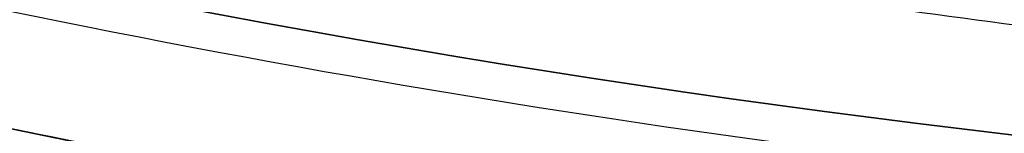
# Model space of a CAD drawing. Header units: millimetres. Extents: x -1649 to 240, y -242 to 238.
# Tile 400 of 656: x -4.213 to -2.415, y -22.609 to -22.402. Entities that reach past the tile are written whole.
import ezdxf

# ---------------------------------------------------------------- set-up
doc = ezdxf.new("R2010")
doc.units = ezdxf.units.MM
for name, color, linetype, true_color in [('BOMBILLA', 7, 'Continuous', 0xfff700), ('NEGRO', 7, 'Continuous', 0x292828), ('PANTALLA', 7, 'Continuous', 0xffffff)]:
    doc.layers.add(name, color=color, linetype=linetype, true_color=true_color)

# ---------------------------------------------------------------- blocks, each defined once
blk = doc.blocks.new('DOME M 29914')
at = {"layer": 'BOMBILLA', "extrusion": (0, 0, -1)}
blk.add_arc((-12.50152331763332, -0.01811837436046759, -330.6345638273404), 24.05871559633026, 180.8118392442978, 0.8118392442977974, dxfattribs=at)
at = {"layer": 'NEGRO', "extrusion": (0, 0, -1)}
for centre, radius, start, end in [((-12.49999999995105, -1.341600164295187e-10, -253.25), 211.4999999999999, 292.5907274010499, 112.5907273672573), ((-12.49999999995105, -1.341600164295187e-10, -253.5), 210, 329.857864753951, 149.8578647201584), ((-12.49999999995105, -1.341600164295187e-10, -253.25), 210.4999999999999, 292.5907274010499, 112.5907273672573), ((-12.49999999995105, -1.341600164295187e-10, -253.5), 206, 329.857864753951, 149.8578647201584), ((-12.49999999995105, -1.341600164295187e-10, -247), 199.5, 292.5907274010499, 112.5907273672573), ((-12.49999999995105, -1.341500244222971e-10, -258.5), 211.5, 292.590727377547, 112.5907273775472), ((-12.49999999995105, -1.341506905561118e-10, -248), 210.5, 292.590727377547, 112.5907273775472), ((-12.49999999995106, -1.341466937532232e-10, -258.4999999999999), 210.5, 292.5907273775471, 112.5907273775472), ((-12.49999999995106, -1.341513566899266e-10, -247.5), 199.5, 292.5907273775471, 112.5907273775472), ((-12.49999999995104, -1.341606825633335e-10, -259.5), 210, 329.8578647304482, 149.8578647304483), ((-12.49999999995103, -1.341431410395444e-10, -259.5), 206, 329.8578647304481, 149.8578647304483), ((-12.49999999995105, -1.341600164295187e-10, -253.25), 211.4999999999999, 112.5907273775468, 292.5907274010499), ((-12.49999999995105, -1.341950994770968e-10, -248), 211.5, 112.5907273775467, 292.5907273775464), ((-12.49999999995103, -1.341977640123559e-10, -258.4999999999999), 211.5, 112.5907273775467, 292.5907273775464), ((-12.49999999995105, -1.341600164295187e-10, -253.25), 210.4999999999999, 112.5907273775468, 292.5907274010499), ((-12.49999999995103, -1.341911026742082e-10, -258.5), 210.5, 112.5907273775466, 292.5907273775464), ((-12.49999999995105, -1.341600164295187e-10, -247), 199.5, 112.5907273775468, 292.5907274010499), ((-12.49999999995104, -1.341873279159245e-10, -247.5), 199.5, 112.5907273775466, 292.5907273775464), ((-12.49999999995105, -1.341600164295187e-10, -253.5), 210, 149.8578647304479, 329.857864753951), ((-12.49999999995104, -1.341280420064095e-10, -259.5), 210, 149.8578647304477, 329.8578647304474), ((-12.49999999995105, -1.341600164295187e-10, -253.5), 206, 149.8578647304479, 329.857864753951), ((-12.49999999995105, -1.341633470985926e-10, -259.5), 206, 149.8578647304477, 329.8578647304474), ((-12.49999999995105, -1.341600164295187e-10, -265.119279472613), 28.40000000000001, 60.27582303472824, 240.2758230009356), ((-12.49999999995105, -1.341569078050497e-10, -265.619279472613), 26.30000000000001, 60.27582301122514, 240.2758230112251), ((-12.49999999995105, -1.341600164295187e-10, -264.369279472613), 26.30000000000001, 60.27582303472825, 240.2758230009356), ((-12.49999999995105, -1.341582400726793e-10, -267.119279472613), 28.40000000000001, 60.27582301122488, 240.2758230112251), ((-12.49999999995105, -1.341600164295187e-10, -265.119279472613), 28.40000000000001, 240.2758230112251, 60.27582303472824), ((-12.49999999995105, -1.3417089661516e-10, -267.119279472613), 28.4, 240.2758230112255, 60.27582301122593), ((-12.49999999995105, -1.341600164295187e-10, -264.369279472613), 26.30000000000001, 240.2758230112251, 60.27582303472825), ((-12.49999999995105, -1.341686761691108e-10, -265.619279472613), 26.3, 240.2758230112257, 60.27582301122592), ((-12.49999999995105, -1.341682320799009e-10, -275.919279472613), 23.1, 240.2758230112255, 60.27582301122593), ((-12.49999999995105, -1.341582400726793e-10, -256.5), 26, 227.962105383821, 47.96210538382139), ((-12.4999999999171, -7.470535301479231e-11, -275.919279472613), 21.85790949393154, 240.2758230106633, 60.27582301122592), ((-12.49999999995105, -1.341600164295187e-10, -273.571862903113), 20.59548659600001, 259.7877403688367, 60.27582302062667), ((-12.49999999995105, -1.341600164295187e-10, -267.568868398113), 20.59548659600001, 260.1318514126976, 60.27582303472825), ((-12.49999999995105, -1.341600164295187e-10, -270.867860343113), 20.59548659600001, 240.2758230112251, 60.27582303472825), ((-12.49999999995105, -1.341631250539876e-10, -252.7), 21.75, 227.962105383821, 47.9621053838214), ((-12.49999999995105, -1.341640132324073e-10, -252.7), 20.95, 227.962105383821, 47.9621053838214), ((-12.49999999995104, -1.341553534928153e-10, -221), 20.94999999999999, 227.9621053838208, 47.9621053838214), ((-12.49999999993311, -1.141173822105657e-10, -281.3), 19.1499999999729, 227.9621053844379, 47.9621053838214), ((-12.49999999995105, -1.341600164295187e-10, -278.271747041), 19.85, 240.4672693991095, 34.66480464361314), ((-12.49999999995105, -1.341600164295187e-10, -275.271747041), 19.85, 240.4672693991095, 34.66480464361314), ((-12.49999999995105, -1.341600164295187e-10, -272.271747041), 19.85, 240.4672693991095, 34.66480464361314), ((-12.49999999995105, -1.341600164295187e-10, -269.271747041), 19.85, 240.4672693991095, 34.66480464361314), ((-12.49999999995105, -1.341600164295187e-10, -266.271747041), 19.85, 240.4672693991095, 34.66480464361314), ((-12.49999999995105, -1.341600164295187e-10, -263.271747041), 19.85, 240.4672693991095, 34.66480464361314), ((-12.49999999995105, -1.341600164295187e-10, -260.271747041), 19.85, 240.4672693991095, 34.66480464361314), ((-12.49999999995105, -1.341600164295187e-10, -257.271747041), 19.85, 240.4672693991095, 34.66480464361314), ((-12.49999999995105, -1.341600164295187e-10, -254.271747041), 19.85, 240.4672693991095, 34.66480464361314), ((-12.49999999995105, -1.341600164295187e-10, -251.271747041), 19.85, 240.4672693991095, 34.66480464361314), ((-12.49999999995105, -1.341600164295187e-10, -248.271747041), 19.85, 240.4672693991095, 34.66480464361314), ((-12.49999999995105, -1.341600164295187e-10, -245.271747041), 19.85, 240.4672693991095, 34.66480464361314), ((-12.49999999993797, -1.262969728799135e-10, -242.3), 19.85000000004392, 237.220322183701, 30.95717537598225), ((-12.49999999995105, -1.341600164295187e-10, -258.5), 32.49999999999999, 179.8578647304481, 359.8578647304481), ((-12.49999999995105, -1.341600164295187e-10, -257.5), 32.49999999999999, 179.8578647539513, 359.8578647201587), ((-12.49999999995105, -1.341600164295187e-10, -258.4999999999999), 20.25, 179.8578647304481, 359.8578647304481), ((-12.49999999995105, -1.341600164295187e-10, -242.9861459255), 19.85, 227.9621053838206, 308.5412627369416), ((-12.49999999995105, -1.341600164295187e-10, -271.519279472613), 23.10000000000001, 271.3777590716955, 317.1738869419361), ((-12.49999999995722, -1.265829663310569e-10, -274.9192794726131), 20.59548659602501, 240.2758230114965, 309.1348829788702)]:
    blk.add_arc(centre, radius, start, end, dxfattribs=at)
at = {"layer": 'NEGRO'}
for centre, radius, start, end in [((12.49999999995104, -1.341891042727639e-10, 248), 211.5, 67.4092726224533, 247.4092726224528), ((12.49999999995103, -1.341704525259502e-10, 246.5), 210, 67.4092726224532, 247.4092726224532), ((12.49999999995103, -1.341822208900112e-10, 247.5), 210, 67.40927262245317, 210.1421352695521), ((12.49999999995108, -1.341893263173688e-10, 247.5), 210.0000000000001, 67.40927262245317, 210.1421352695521), ((12.49999999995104, -1.341498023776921e-10, 247.5), 206, 30.14213526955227, 210.1421352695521), ((12.49999999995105, -1.341773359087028e-10, 246.5), 199.5, 67.40927262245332, 247.4092726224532), ((12.49999999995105, -1.341449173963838e-10, 248), 210.5, 247.4092726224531, 67.4092726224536), ((12.49999999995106, -1.341553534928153e-10, 246.5), 210, 247.4092726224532, 67.4092726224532), ((12.49999999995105, -1.34168010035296e-10, 246.5), 199.5, 247.4092726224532, 67.4092726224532), ((12.49999999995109, -1.341751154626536e-10, 247.5), 210, 247.4092726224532, 30.14213526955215), ((12.49999999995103, -1.341253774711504e-10, 247.5), 210.0000000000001, 247.4092726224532, 30.14213526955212), ((12.49999999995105, -1.341600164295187e-10, 247.5), 206, 210.1421352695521, 30.14213526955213), ((12.49999999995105, -1.341644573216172e-10, 263.1192794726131), 28.4, 299.7241769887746, 119.7241769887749), ((12.49999999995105, -1.341675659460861e-10, 263.1192794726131), 26.3, 299.7241769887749, 119.7241769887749), ((12.49999999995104, -1.341537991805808e-10, 263.119279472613), 28.40000000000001, 119.7241769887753, 299.7241769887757), ((12.49999999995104, -1.341571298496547e-10, 263.119279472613), 26.30000000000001, 119.7241769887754, 299.7241769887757), ((12.49999999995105, -1.341597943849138e-10, 255.7), 26, 132.0378946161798, 312.0378946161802), ((12.49999999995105, -1.341600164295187e-10, 256.1), 26, 132.0378946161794, 312.0378946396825), ((12.49999999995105, -1.341600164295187e-10, 269.359777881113), 21.85790949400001, 119.7241769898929, 299.724176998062), ((12.49999999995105, -1.341600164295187e-10, 272.359777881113), 21.85790949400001, 119.7241769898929, 299.724176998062), ((12.49999999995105, -1.341600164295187e-10, 274.513097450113), 21.85790949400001, 119.7241769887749, 286.8801097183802), ((12.49999999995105, -1.341617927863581e-10, 256.5), 24.75, 132.0378946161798, 312.0378946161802), ((12.49999999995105, -1.341622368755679e-10, 255.7), 24.75, 132.0378946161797, 312.0378946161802), ((12.49999999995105, -1.341640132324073e-10, 221), 21.75, 132.0378946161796, 312.0378946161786), ((12.49999999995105, -1.341600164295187e-10, 236.85), 21.75, 132.0378946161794, 312.0378946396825), ((12.49999999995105, -1.341600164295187e-10, 236.85), 20.95, 132.0378946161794, 312.0378946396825), ((12.49999999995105, -1.341600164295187e-10, 256.5), 32.49999999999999, 180.1421352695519, 0.1421352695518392), ((12.49999999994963, -1.929703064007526e-10, 267.1192794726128), 23.09999999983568, 222.8261130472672, 268.6222409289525), ((12.49999999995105, -1.341600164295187e-10, 267.116502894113), 21.85790949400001, 254.7244295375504, 299.724177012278), ((12.50000000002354, -2.63922883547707e-10, 265.6192794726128), 21.85790949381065, 254.7244295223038, 299.2016926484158)]:
    blk.add_arc(centre, radius, start, end, dxfattribs=at)
for points, weights, degree in [([(93.57808880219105, 194.866481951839, 246.9393398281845), (-296.1548751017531, 357.0226595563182, 246.9393398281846), (-458.3110527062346, -32.71030434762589, 246.9393398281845), (-68.57808880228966, -194.8664819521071, 246.9393398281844)], [0.8164906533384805, 0.2721635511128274, 0.2721635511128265, 0.8164906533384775], 3), ([(93.3064566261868, 194.2136297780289, 247.6464466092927), (-295.1208029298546, 355.826543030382, 247.6464466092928), (-456.7337161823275, -32.60071652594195, 247.6464466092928), (-68.3064566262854, -194.213629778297, 247.6464466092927)], [0.8164906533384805, 0.2721635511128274, 0.2721635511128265, 0.8164906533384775], 3), ([(-68.57808880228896, -194.8664819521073, 246.9393398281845), (321.1548751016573, -357.0226595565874, 246.9393398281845), (483.3110527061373, 32.71030434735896, 246.9393398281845), (93.57808880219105, 194.866481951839, 246.9393398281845)], [0.8164906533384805, 0.2721635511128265, 0.2721635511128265, 0.8164906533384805], 3), ([(-68.3064566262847, -194.2136297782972, 247.6464466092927), (320.1208029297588, -355.8265430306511, 247.6464466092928), (481.7337161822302, 32.600716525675, 247.6464466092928), (93.3064566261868, 194.2136297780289, 247.6464466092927)], [0.8164906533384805, 0.2721635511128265, 0.2721635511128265, 0.8164906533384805], 3), ([(-2.652660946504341, 16.8063681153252, 254.821320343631), (-36.26539717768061, -13.49895377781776, 254.8213203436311), (-5.960075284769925, -47.11169000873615, 254.8213203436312), (27.65266094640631, -16.80636811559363, 254.8213203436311)], [0.8164906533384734, 0.2721635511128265, 0.2721635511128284, 0.816490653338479], 3), ([(-2.273865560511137, 16.38623235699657, 255.3870057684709), (-35.04633027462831, -13.1614987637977, 255.3870057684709), (-5.498599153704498, -45.93396347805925, 255.3870057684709), (27.27386556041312, -16.38623235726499, 255.3870057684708)], [0.816490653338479, 0.2721635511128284, 0.2721635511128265, 0.8164906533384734], 3), ([(-1.573958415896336, 15.60993985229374, 219.2322330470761), (-32.79383812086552, -12.53797697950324, 219.2322330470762), (-4.645921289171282, -43.75785668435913, 219.2322330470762), (26.57395841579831, -15.60993985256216, 219.2322330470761)], [0.816490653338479, 0.2721635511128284, 0.2721635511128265, 0.8164906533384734], 3), ([(23.33770145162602, -18.98189755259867, 268.595866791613), (15.47519105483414, -23.47099249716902, 268.3958180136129), (6.741276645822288, -21.08566605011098, 268.216459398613)], [0.949183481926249, 0.900100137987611, 1], 2)]:
    blk.add_rational_spline(points, weights, degree=degree, dxfattribs=at)
for points, weights, knots in [([(6.907576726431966, -20.47675540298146, 267.788785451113), (18.72983697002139, -23.70554248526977, 268.038785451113), (27.43717872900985, -15.08155832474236, 268.288785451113), (36.14452048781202, -6.457574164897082, 268.538785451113), (33.02960200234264, 5.39519707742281, 268.788785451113), (29.91468351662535, 17.24796832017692, 269.038785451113), (18.09242327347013, 20.47675540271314, 269.288785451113), (6.270163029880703, 23.70554248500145, 269.538785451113), (-2.437178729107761, 15.08155832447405, 269.788785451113), (-11.14452048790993, 6.457574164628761, 270.038785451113), (-8.029602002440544, -5.39519707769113, 270.288785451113), (-4.914683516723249, -17.24796832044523, 270.538785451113), (6.907576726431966, -20.47675540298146, 270.788785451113), (18.72983697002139, -23.70554248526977, 271.038785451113), (27.43717872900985, -15.08155832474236, 271.288785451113), (36.14452048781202, -6.457574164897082, 271.538785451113), (33.02960200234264, 5.39519707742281, 271.788785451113), (29.91468351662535, 17.24796832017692, 272.038785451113), (18.09242327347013, 20.47675540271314, 272.288785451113), (6.270163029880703, 23.70554248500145, 272.538785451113), (-2.437178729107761, 15.08155832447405, 272.788785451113), (-11.14452048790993, 6.457574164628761, 273.038785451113), (-8.029602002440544, -5.39519707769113, 273.288785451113), (-4.914683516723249, -17.24796832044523, 273.538785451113), (6.907576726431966, -20.47675540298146, 273.788785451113), (18.72983697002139, -23.70554248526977, 274.038785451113), (27.43717872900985, -15.08155832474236, 274.288785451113), (36.14452048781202, -6.457574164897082, 274.538785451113), (33.02960200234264, 5.39519707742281, 274.788785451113), (29.91468351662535, 17.24796832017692, 275.038785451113), (18.09242327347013, 20.47675540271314, 275.288785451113), (12.34638650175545, 22.04606016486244, 275.4102942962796), (6.622775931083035, 20.39683669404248, 275.5505617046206)], [1, 0.866025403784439, 1, 0.866025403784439, 1, 0.866025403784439, 1, 0.866025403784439, 1, 0.866025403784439, 1, 0.866025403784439, 1, 0.866025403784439, 1, 0.866025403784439, 1, 0.866025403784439, 1, 0.866025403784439, 1, 0.866025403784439, 1, 0.866025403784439, 1, 0.866025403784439, 1, 0.866025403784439, 1, 0.866025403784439, 1, 0.9300682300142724, 0.9331421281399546], [0, 0, 0, 0.0416666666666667, 0.0416666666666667, 0.0833333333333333, 0.0833333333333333, 0.125, 0.125, 0.166666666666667, 0.166666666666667, 0.208333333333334, 0.208333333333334, 0.25, 0.25, 0.291666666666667, 0.291666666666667, 0.333333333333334, 0.333333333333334, 0.375, 0.375, 0.416666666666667, 0.416666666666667, 0.458333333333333, 0.458333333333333, 0.5, 0.5, 0.541666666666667, 0.541666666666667, 0.583333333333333, 0.583333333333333, 0.625, 0.625, 0.646749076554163, 0.646749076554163, 0.646749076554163]), ([(6.907576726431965, -20.47675540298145, 265.680037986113), (18.72983697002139, -23.70554248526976, 265.930037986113), (27.43717872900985, -15.08155832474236, 266.180037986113), (36.14452048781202, -6.457574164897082, 266.430037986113), (33.02960200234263, 5.395197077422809, 266.680037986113), (29.91468351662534, 17.24796832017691, 266.930037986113), (18.09242327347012, 20.47675540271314, 267.180037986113), (6.270163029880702, 23.70554248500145, 267.430037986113), (-2.437178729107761, 15.08155832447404, 267.680037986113), (-11.14452048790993, 6.457574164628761, 267.9300379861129), (-8.029602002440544, -5.39519707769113, 268.180037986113), (-4.914683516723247, -17.24796832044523, 268.430037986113), (6.907576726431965, -20.47675540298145, 268.680037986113), (18.72983697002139, -23.70554248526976, 268.930037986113), (27.43717872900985, -15.08155832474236, 269.180037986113), (36.14452048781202, -6.457574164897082, 269.430037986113), (33.02960200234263, 5.395197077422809, 269.680037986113), (29.91468351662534, 17.24796832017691, 269.930037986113), (18.09242327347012, 20.47675540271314, 270.180037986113), (6.270163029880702, 23.70554248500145, 270.430037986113), (-2.437178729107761, 15.08155832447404, 270.680037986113), (-11.14452048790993, 6.457574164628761, 270.9300379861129), (-8.029602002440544, -5.39519707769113, 271.180037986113), (-4.914683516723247, -17.24796832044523, 271.430037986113), (6.907576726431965, -20.47675540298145, 271.680037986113), (18.72983697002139, -23.70554248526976, 271.930037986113), (27.43717872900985, -15.08155832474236, 272.180037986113), (36.14452048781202, -6.457574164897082, 272.430037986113), (33.02960200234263, 5.395197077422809, 272.680037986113), (29.91468351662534, 17.24796832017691, 272.930037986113), (18.09242327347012, 20.47675540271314, 273.180037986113), (6.270163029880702, 23.70554248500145, 273.430037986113), (-2.437178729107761, 15.08155832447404, 273.680037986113), (-11.14452048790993, 6.457574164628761, 273.9300379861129), (-8.029602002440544, -5.39519707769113, 274.180037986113), (-4.914683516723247, -17.24796832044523, 274.430037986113), (6.907576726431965, -20.47675540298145, 274.680037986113), (18.72983697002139, -23.70554248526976, 274.930037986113), (27.43717872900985, -15.08155832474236, 275.180037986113), (33.52303629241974, -9.053962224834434, 275.3547714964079), (33.72102674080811, -0.4906464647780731, 275.5505846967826)], [1, 0.866025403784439, 1, 0.866025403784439, 1, 0.866025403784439, 1, 0.866025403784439, 1, 0.866025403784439, 1, 0.866025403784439, 1, 0.866025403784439, 1, 0.866025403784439, 1, 0.866025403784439, 1, 0.866025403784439, 1, 0.866025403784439, 1, 0.866025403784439, 1, 0.866025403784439, 1, 0.866025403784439, 1, 0.866025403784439, 1, 0.866025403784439, 1, 0.866025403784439, 1, 0.866025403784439, 1, 0.866025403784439, 1, 0.9024248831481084, 0.946979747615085], [0, 0, 0, 0.0416666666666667, 0.0416666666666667, 0.0833333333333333, 0.0833333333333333, 0.125, 0.125, 0.166666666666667, 0.166666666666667, 0.208333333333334, 0.208333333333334, 0.25, 0.25, 0.291666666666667, 0.291666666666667, 0.333333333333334, 0.333333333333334, 0.375, 0.375, 0.416666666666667, 0.416666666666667, 0.458333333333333, 0.458333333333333, 0.5, 0.5, 0.541666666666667, 0.541666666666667, 0.583333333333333, 0.583333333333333, 0.625, 0.625, 0.666666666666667, 0.666666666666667, 0.708333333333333, 0.708333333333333, 0.75, 0.75, 0.791666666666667, 0.791666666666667, 0.8220129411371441, 0.8220129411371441, 0.8220129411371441]), ([(23.33770145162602, -18.98189755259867, 274.5958667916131), (15.47519105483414, -23.47099249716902, 274.395818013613), (6.74127664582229, -21.08566605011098, 274.216459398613), (-5.432538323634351, -17.76086557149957, 273.9664593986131), (-8.640084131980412, -5.555632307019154, 273.716459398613), (-11.84762994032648, 6.649600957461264, 273.466459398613), (-2.881360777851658, 15.53003374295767, 273.216459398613), (-0.8367582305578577, 17.55506279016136, 273.159451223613), (1.662298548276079, 18.98189755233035, 273.095866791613)], [0.94918348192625, 0.900100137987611, 1, 0.866025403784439, 1, 0.866025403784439, 1, 0.965925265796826, 0.949183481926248], [3.772535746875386, 3.772535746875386, 3.772535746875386, 3.803605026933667, 3.803605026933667, 3.845271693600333, 3.845271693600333, 3.886938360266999, 3.886938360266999, 3.897535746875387, 3.897535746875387, 3.897535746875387]), ([(23.33770145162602, -18.98189755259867, 271.595866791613), (15.47519105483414, -23.47099249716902, 271.3958180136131), (6.74127664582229, -21.08566605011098, 271.216459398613), (-5.432538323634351, -17.76086557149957, 270.9664593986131), (-8.640084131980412, -5.555632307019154, 270.716459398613), (-11.84762994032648, 6.649600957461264, 270.4664593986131), (-2.881360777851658, 15.53003374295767, 270.216459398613), (-0.8367582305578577, 17.55506279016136, 270.159451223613), (1.662298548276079, 18.98189755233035, 270.095866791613)], [0.94918348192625, 0.900100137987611, 1, 0.866025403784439, 1, 0.866025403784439, 1, 0.965925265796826, 0.949183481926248], [4.022535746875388, 4.022535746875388, 4.022535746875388, 4.053605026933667, 4.053605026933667, 4.095271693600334, 4.095271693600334, 4.136938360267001, 4.136938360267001, 4.147535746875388, 4.147535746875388, 4.147535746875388]), ([(1.662298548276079, 18.98189755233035, 267.123688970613), (-0.8367582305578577, 17.55506279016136, 267.187273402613), (-2.881360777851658, 15.53003374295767, 267.244281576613), (-11.84762994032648, 6.649600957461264, 267.494281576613), (-8.640084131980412, -5.555632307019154, 267.744281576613), (-5.432538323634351, -17.76086557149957, 267.9942815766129), (6.74127664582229, -21.08566605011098, 268.244281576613), (15.47519105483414, -23.47099249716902, 268.4236401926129), (23.33770145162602, -18.98189755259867, 268.623688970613)], [0.949183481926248, 0.965925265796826, 1, 0.866025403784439, 1, 0.866025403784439, 1, 0.900100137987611, 0.949183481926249], [0.156069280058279, 0.156069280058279, 0.156069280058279, 0.166666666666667, 0.166666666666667, 0.208333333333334, 0.208333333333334, 0.25, 0.25, 0.281069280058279, 0.281069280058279, 0.281069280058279]), ([(1.662298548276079, 18.98189755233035, 270.123688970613), (-0.8367582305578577, 17.55506279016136, 270.1872734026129), (-2.881360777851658, 15.53003374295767, 270.244281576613), (-11.84762994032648, 6.649600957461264, 270.4942815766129), (-8.640084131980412, -5.555632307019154, 270.744281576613), (-5.432538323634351, -17.76086557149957, 270.9942815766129), (6.74127664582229, -21.08566605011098, 271.244281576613), (15.47519105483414, -23.47099249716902, 271.4236401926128), (23.33770145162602, -18.98189755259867, 271.623688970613)], [0.949183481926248, 0.965925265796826, 1, 0.866025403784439, 1, 0.866025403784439, 1, 0.900100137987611, 0.94918348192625], [0.406069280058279, 0.406069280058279, 0.406069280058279, 0.416666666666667, 0.416666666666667, 0.458333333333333, 0.458333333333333, 0.5, 0.5, 0.53106928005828, 0.53106928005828, 0.53106928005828]), ([(1.662298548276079, 18.98189755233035, 273.123688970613), (-0.8367582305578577, 17.55506279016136, 273.1872734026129), (-2.881360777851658, 15.53003374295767, 273.244281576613), (-11.84762994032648, 6.649600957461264, 273.494281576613), (-8.640084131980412, -5.555632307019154, 273.744281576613), (-5.432538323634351, -17.76086557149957, 273.994281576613), (6.74127664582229, -21.08566605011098, 274.244281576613), (15.47519105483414, -23.47099249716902, 274.4236401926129), (23.33770145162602, -18.98189755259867, 274.623688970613)], [0.949183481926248, 0.965925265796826, 1, 0.866025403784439, 1, 0.866025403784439, 1, 0.900100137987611, 0.94918348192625], [0.656069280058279, 0.656069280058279, 0.656069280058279, 0.666666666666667, 0.666666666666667, 0.708333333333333, 0.708333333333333, 0.75, 0.75, 0.78106928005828, 0.78106928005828, 0.78106928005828])]:
    blk.add_rational_spline(points, weights, degree=2, knots=knots, dxfattribs=at)
for points in [[(9.937286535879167, -12.43874992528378, 0.5000000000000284), (-74.51379623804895, -158.7123160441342, 0.5)], [(9.937286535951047, -12.43874992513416, 13), (-74.51379623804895, -158.7123160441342, 13)], [(9.937286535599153, -12.4387499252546, 25.5), (-73.01379623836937, -156.1142398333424, 25.49999999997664)]]:
    blk.add_open_spline(points, degree=1, dxfattribs=at)
for points, knots in [([(22.88069400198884, -18.18146319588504, 275.2599914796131), (22.37034527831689, -18.46368268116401, 275.2520334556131), (21.64882388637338, -18.83872435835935, 275.240781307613), (20.20725946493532, -19.42873560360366, 275.218961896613), (19.66677423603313, -19.62924196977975, 275.210865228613), (18.76198188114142, -19.91478353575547, 275.197484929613), (18.44472608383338, -20.00737719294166, 275.192818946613), (17.94509204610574, -20.1393129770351, 275.185511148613), (17.77459116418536, -20.18212932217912, 275.183023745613), (17.42566318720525, -20.26488805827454, 275.1779459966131), (17.22590366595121, -20.30930058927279, 275.1750466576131), (15.77642545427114, -20.61303677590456, 275.154051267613), (14.60160690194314, -20.73330595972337, 275.137496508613), (13.046242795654, -20.79132946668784, 275.115826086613), (12.56185365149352, -20.79010295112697, 275.109129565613), (11.88800167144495, -20.76828234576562, 275.099875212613), (11.67215687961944, -20.75766359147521, 275.096922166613), (11.36162959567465, -20.7379353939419, 275.0926902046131), (11.20967482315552, -20.72711976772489, 275.090623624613), (11.0626894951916, -20.71509136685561, 275.088631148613), (10.96580372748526, -20.7068257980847, 275.087319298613), (10.93930633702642, -20.70454375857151, 275.086960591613), (10.32072164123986, -20.6474650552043, 275.078604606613), (9.78822979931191, -20.57632055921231, 275.0714852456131), (9.01713831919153, -20.4445726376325, 275.061268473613), (8.76470717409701, -20.39648237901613, 275.057939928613), (8.393089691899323, -20.31875801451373, 275.0530626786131), (8.209037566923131, -20.27849829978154, 275.050652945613), (7.99740560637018, -20.22922685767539, 275.047892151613), (7.892365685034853, -20.204033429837, 275.046524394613), (7.847515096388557, -20.19311863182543, 275.045940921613), (7.817651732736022, -20.18581617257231, 275.045552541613), (7.815416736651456, -20.18528184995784, 275.045523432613), (6.905513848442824, -19.96065344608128, 275.033697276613), (6.226958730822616, -19.7343698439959, 275.024662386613), (5.493012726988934, -19.47012648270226, 275.014759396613), (5.295630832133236, -19.39402795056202, 275.012066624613), (5.068156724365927, -19.30413569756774, 275.008939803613), (5.003772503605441, -19.27818281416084, 275.008049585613), (4.924151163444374, -19.24577894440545, 275.006942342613), (4.888580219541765, -19.23120554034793, 275.006445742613), (4.859339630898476, -19.21914489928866, 275.006034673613), (4.841250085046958, -19.21166889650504, 275.0057796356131), (4.849641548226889, -19.21515640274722, 275.0058992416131), (3.265202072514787, -18.55775271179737, 274.983400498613), (1.399761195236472, -17.56557525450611, 274.9546426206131), (-0.4988035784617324, -15.97514236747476, 274.919279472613)], [0, 0, 0, 0, 0.124999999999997, 0.124999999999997, 0.187499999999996, 0.187499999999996, 0.218749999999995, 0.218749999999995, 0.234374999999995, 0.234374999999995, 0.249999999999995, 0.249999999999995, 0.374999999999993, 0.374999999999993, 0.437499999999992, 0.437499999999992, 0.468749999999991, 0.468749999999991, 0.484374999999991, 0.49218749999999, 0.49218749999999, 0.49999999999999, 0.49999999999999, 0.562499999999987, 0.562499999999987, 0.593749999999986, 0.593749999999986, 0.609374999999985, 0.617187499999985, 0.621093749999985, 0.623046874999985, 0.623046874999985, 0.624999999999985, 0.624999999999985, 0.687499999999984, 0.687499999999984, 0.718749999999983, 0.718749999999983, 0.734374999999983, 0.734374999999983, 0.742187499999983, 0.746093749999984, 0.746093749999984, 0.749999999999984, 0.749999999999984, 1, 1, 1, 1]), ([(23.16415594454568, -19.07993672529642, 265.619279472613), (20.67601455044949, -20.36768876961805, 265.619279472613), (17.96082097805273, -21.16122391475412, 265.619279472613), (13.77080105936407, -21.54227967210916, 265.619279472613), (12.39188979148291, -21.53378631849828, 265.619279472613), (9.617360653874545, -21.25052577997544, 265.619279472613), (8.231057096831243, -20.97237669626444, 265.619279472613), (6.884389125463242, -20.56165720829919, 265.619279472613)], [-6.623305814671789, -6.623305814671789, -6.623305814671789, -6.623305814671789, -6.123305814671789, -6.123305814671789, -5.873305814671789, -5.873305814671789, -5.623305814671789, -5.623305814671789, -5.623305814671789, -5.623305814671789])]:
    blk.add_open_spline(points, degree=3, knots=knots, dxfattribs=at)
at = {"layer": 'PANTALLA', "extrusion": (0, 0, -1)}
for radius in [210, 206]:
    blk.add_arc((-12.49999999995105, -1.341611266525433e-10, -259.5), radius, 59.85786473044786, 239.8578647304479, dxfattribs=at)
at = {"layer": 'PANTALLA'}
for radius in [210, 206]:
    blk.add_arc((12.49999999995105, -1.341600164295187e-10, 259.5), radius, 120.1421352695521, 300.1421352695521, dxfattribs=at)
at = {"layer": 'PANTALLA', "extrusion": (0.864782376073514, 0.5021468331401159, 3.049165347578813e-17)}
for radius in [210, 206]:
    blk.add_arc((-6.276835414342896, 259.5, 10.80977970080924), radius, 0, 180, dxfattribs=at)
at = {"layer": 'PANTALLA', "extrusion": (0.502146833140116, -0.864782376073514, 0)}
for centre, radius, start in [((10.80977970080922, 259.5000000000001, 6.276835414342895), 210, 358.5434189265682), ((10.80977970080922, 259.5000000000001, 6.276835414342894), 206, 358.5151295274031)]:
    blk.add_arc(centre, radius, start, 180, dxfattribs=at)
at = {"layer": 'PANTALLA'}
for points, knots in [([(-152.2349515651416, 130.1303219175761, 254.1619244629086), (-148.4311605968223, 134.9456279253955, 254.1619244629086), (-144.4180670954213, 139.5918377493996, 254.1619244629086), (-135.9963979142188, 148.5192942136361, 254.1619244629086), (-131.5918717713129, 152.7962481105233, 254.1619244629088), (-124.7138543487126, 158.9127901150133, 254.1619244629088), (-122.3769522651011, 160.9009771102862, 254.1619244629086), (-117.6176894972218, 164.7734917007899, 254.1619244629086), (-115.1959005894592, 166.6573540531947, 254.1619244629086), (-111.5026355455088, 169.4024914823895, 254.1619244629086), (-110.2615802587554, 170.3039992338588, 254.1619244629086), (-107.7599337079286, 172.0796504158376, 254.1619244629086), (-106.4994175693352, 172.9537405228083, 254.1619244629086), (-103.9594537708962, 174.6741348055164, 254.1619244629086), (-102.6800823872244, 175.520387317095, 254.1619244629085), (-100.7472989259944, 176.7686126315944, 254.1619244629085), (-100.1007342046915, 177.1811721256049, 254.1619244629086), (-98.8032001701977, 177.9991313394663, 254.1619244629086), (-98.15215282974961, 178.4045800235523, 254.1619244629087), (-97.49894991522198, 178.806420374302, 254.1619244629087), (-96.74110677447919, 179.2726337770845, 254.1619244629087), (-95.98024954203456, 179.7340592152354, 254.1619244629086), (-94.45285327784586, 180.6471250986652, 254.1619244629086), (-93.68619060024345, 181.0988390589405, 254.1619244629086), (-92.91676112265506, 181.5456180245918, 254.1619244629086), (-92.14730831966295, 181.9924105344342, 254.1619244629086), (-91.37496414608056, 182.4343399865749, 254.1619244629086), (-89.82484464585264, 183.3082725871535, 254.1619244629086), (-89.04694384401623, 183.7403460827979, 254.1619244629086), (-88.2664026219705, 184.1674158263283, 254.1619244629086), (-87.59360014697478, 184.5355367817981, 254.1619244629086), (-86.91874742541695, 184.8999885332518, 254.1619244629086), (-85.56516968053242, 185.6214309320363, 254.1619244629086), (-84.88636327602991, 185.9784647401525, 254.1619244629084), (-82.84422539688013, 187.0383287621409, 254.1619244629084), (-81.47507822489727, 187.7299720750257, 254.1619244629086), (-78.72187086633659, 189.0831246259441, 254.1619244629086), (-77.33789335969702, 189.7445932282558, 254.1619244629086), (-74.55568938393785, 191.0370767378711, 254.1619244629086), (-73.15754646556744, 191.6680528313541, 254.1619244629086), (-68.94266623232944, 193.5148800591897, 254.1619244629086), (-66.1060665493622, 194.6843676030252, 254.1619244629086), (-60.38365236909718, 196.8981714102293, 254.1619244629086), (-57.49852536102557, 197.9422217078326, 254.1619244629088), (-48.77692298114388, 200.883796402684, 254.1619244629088), (-42.87909702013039, 202.5890336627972, 254.1619244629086), (-30.95104446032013, 205.4779007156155, 254.1619244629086), (-24.92655343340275, 206.6601414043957, 254.1619244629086), (-18.85895380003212, 207.5767833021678, 254.1619244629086), (-11.78366055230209, 208.6456590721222, 254.1619244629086), (-4.65834489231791, 209.3520919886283, 254.1619244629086), (9.636526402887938, 210.0345393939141, 254.1619244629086), (16.79673406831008, 210.0101076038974, 254.1619244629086), (38.24090065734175, 208.8396227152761, 254.1619244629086), (52.42274021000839, 206.5980561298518, 254.1619244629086), (66.26563000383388, 202.9304363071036, 254.1619244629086), (80.09839053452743, 199.2655001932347, 254.1619244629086), (93.52017523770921, 194.1958114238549, 254.1619244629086), (112.7181359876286, 184.6048689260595, 254.1619244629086), (118.9472309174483, 181.0845643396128, 254.1619244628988), (131.0218246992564, 173.4220559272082, 254.1619244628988), (136.8594390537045, 169.2848555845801, 254.1619244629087), (142.474544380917, 164.8578865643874, 254.1619244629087), (152.8431851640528, 156.6832132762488, 254.1619244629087), (162.4174956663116, 147.5485799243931, 254.1619244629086), (179.722944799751, 127.6022165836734, 254.1619244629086), (187.4154922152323, 116.8349670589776, 254.1619244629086), (194.0456180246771, 105.416761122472, 254.1619244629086), (200.6757438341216, 93.99855518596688, 254.1619244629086), (206.2138776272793, 81.98031812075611, 254.1619244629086), (214.9589424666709, 57.06325928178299, 254.1619244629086), (218.1463719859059, 44.22000264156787, 254.1619244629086), (220.1063333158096, 31.16272319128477, 254.1619244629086), (221.167744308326, 24.09159391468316, 254.1619244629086), (221.8671954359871, 16.9708540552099, 254.1619244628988), (222.5367079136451, 2.68584081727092, 254.1619244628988), (222.5063320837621, -4.469104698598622, 254.1619244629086), (221.3196483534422, -25.89664904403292, 254.1619244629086), (219.0695100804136, -40.06643826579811, 254.1619244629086), (215.3956309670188, -53.89682628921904, 254.1619244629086), (211.7190615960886, -67.73734183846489, 254.1619244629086), (206.6359550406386, -81.16534323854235, 254.1619244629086), (197.0227043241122, -100.369710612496, 254.1619244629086), (193.4946289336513, -106.6004292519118, 254.1619244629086), (185.8159999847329, -118.6771729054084, 254.1619244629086), (181.6704677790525, -124.5153004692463, 254.1619244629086), (177.2349515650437, -130.1303219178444, 254.1619244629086), (173.4311605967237, -134.9456279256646, 254.1619244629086), (169.4180670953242, -139.5918377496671, 254.1619244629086), (160.9963979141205, -148.5192942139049, 254.1619244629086), (156.5918717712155, -152.7962481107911, 254.1619244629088), (149.7138543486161, -158.9127901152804, 254.1619244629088), (147.3769522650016, -160.9009771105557, 254.1619244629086), (142.6176894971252, -164.7734917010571, 254.1619244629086), (140.1959005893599, -166.6573540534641, 254.1619244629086), (136.5026355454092, -169.4024914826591, 254.1619244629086), (135.2615802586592, -170.3039992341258, 254.1619244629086), (132.7599337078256, -172.0796504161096, 254.1619244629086), (131.4994175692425, -172.9537405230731, 254.1619244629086), (128.9594537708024, -174.6741348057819, 254.1619244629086), (127.6800823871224, -175.520387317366, 254.1619244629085), (125.7472989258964, -176.7686126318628, 254.1619244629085), (125.1007342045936, -177.1811721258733, 254.1619244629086), (123.8032001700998, -177.9991313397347, 254.1619244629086), (123.1521528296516, -178.4045800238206, 254.1619244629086), (122.498949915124, -178.8064203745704, 254.1619244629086), (121.7411067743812, -179.2726337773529, 254.1619244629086), (120.9802495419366, -179.7340592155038, 254.1619244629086), (119.4528532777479, -180.6471250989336, 254.1619244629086), (118.6861906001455, -181.0988390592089, 254.1619244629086), (117.9167611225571, -181.5456180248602, 254.1619244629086), (117.147308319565, -181.9924105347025, 254.1619244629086), (116.3749641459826, -182.4343399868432, 254.1619244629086), (114.8248446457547, -183.3082725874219, 254.1619244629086), (114.0469438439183, -183.7403460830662, 254.1619244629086), (113.2664026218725, -184.1674158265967, 254.1619244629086), (112.5936001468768, -184.5355367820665, 254.1619244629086), (111.918747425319, -184.8999885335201, 254.1619244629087), (110.5651696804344, -185.6214309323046, 254.1619244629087), (109.8863632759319, -185.9784647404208, 254.1619244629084), (107.8442253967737, -187.0383287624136, 254.1619244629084), (106.4750782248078, -187.7299720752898, 254.1619244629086), (103.7218708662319, -189.0831246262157, 254.1619244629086), (102.3378933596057, -189.744593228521, 254.1619244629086), (99.55568938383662, -191.037076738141, 254.1619244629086), (98.15754646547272, -191.6680528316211, 254.1619244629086), (93.94266623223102, -193.5148800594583, 254.1619244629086), (91.10606654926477, -194.6843676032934, 254.1619244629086), (85.38365236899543, -196.8981714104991, 254.1619244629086), (82.49852536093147, -197.9422217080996, 254.1619244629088), (73.7769229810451, -200.8837964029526, 254.1619244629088), (67.8790970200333, -202.5890336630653, 254.1619244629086), (55.9510444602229, -205.4779007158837, 254.1619244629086), (49.92655343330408, -206.6601414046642, 254.1619244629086), (43.85895379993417, -207.5767833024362, 254.1619244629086), (36.78366055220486, -208.6456590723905, 254.1619244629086), (29.65834489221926, -209.3520919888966, 254.1619244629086), (15.36347359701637, -210.0345393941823, 254.1619244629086), (8.20326593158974, -210.0101076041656, 254.1619244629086), (-13.24090065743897, -208.8396227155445, 254.1619244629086), (-27.4227402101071, -206.5980561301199, 254.1619244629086), (-41.26563000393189, -202.9304363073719, 254.1619244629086), (-55.0983905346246, -199.2655001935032, 254.1619244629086), (-68.52017523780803, -194.1958114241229, 254.1619244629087), (-87.71813598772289, -184.6048689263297, 254.1619244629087), (-93.94723091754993, -181.0845643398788, 254.1619244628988), (-106.0218246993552, -173.422055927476, 254.1619244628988), (-111.8594390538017, -169.284855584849, 254.1619244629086), (-117.474544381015, -164.8578865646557, 254.1619244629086), (-127.8431851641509, -156.683213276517, 254.1619244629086), (-137.4174956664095, -147.5485799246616, 254.1619244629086), (-154.7229447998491, -127.6022165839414, 254.1619244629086), (-162.4154922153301, -116.8349670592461, 254.1619244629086), (-169.045618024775, -105.4167611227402, 254.1619244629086), (-175.6757438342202, -93.99855518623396, 254.1619244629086), (-181.2138776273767, -81.98031812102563, 254.1619244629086), (-189.9589424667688, -57.06325928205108, 254.1619244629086), (-193.1463719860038, -44.22000264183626, 254.1619244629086), (-195.1063333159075, -31.16272319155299, 254.1619244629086), (-196.1677443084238, -24.09159391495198, 254.1619244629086), (-196.8671954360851, -16.97085405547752, 254.1619244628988), (-197.5367079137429, -2.685840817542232, 254.1619244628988), (-197.5063320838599, 4.469104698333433, 254.1619244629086), (-196.3196483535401, 25.89664904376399, 254.1619244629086), (-194.0695100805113, 40.06643826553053, 254.1619244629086), (-190.3956309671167, 53.8968262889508, 254.1619244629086), (-186.7190615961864, 67.7373418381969, 254.1619244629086), (-181.6359550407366, 81.16534323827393, 254.1619244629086), (-172.0227043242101, 100.3697106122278, 254.1619244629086), (-168.4946289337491, 106.6004292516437, 254.1619244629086), (-160.8159999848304, 118.6771729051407, 254.1619244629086), (-156.6704677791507, 124.5153004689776, 254.1619244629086), (-152.2349515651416, 130.1303219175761, 254.1619244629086)], [0, 0, 0, 0, 18.41104059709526, 18.41104059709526, 36.82208119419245, 36.82208119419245, 46.02649567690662, 46.02649567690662, 55.23091015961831, 55.23091015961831, 59.83297919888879, 59.83297919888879, 64.43504823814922, 64.43504823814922, 69.0371172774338, 69.0371172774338, 71.33810861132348, 71.33810861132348, 73.63915176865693, 73.63915176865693, 73.63915176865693, 76.30845475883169, 76.30845475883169, 78.97783866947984, 78.97783866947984, 78.97783866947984, 81.64714165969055, 81.64714165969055, 84.31652557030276, 84.31652557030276, 84.31652557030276, 86.61741973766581, 86.61741973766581, 88.91836572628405, 88.91836572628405, 93.52044772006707, 93.52044772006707, 98.1225297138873, 98.1225297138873, 102.7246117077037, 102.7246117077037, 111.9290521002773, 111.9290521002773, 121.1334924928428, 121.1334924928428, 139.5445849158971, 139.5445849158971, 157.9556773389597, 157.9556773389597, 157.9556773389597, 179.4340849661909, 179.4340849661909, 200.912492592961, 200.912492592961, 243.8973990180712, 243.8973990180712, 243.8973990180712, 286.8508179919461, 286.8508179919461, 308.3135126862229, 308.3135126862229, 329.776207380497, 329.776207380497, 329.776207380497, 369.4162010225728, 369.4162010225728, 409.0561946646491, 409.0561946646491, 409.0561946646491, 448.696188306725, 448.696188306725, 488.3361819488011, 488.3361819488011, 488.3361819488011, 509.7988766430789, 509.7988766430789, 531.2615713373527, 531.2615713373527, 574.2149903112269, 574.2149903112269, 574.2149903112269, 617.1998967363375, 617.1998967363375, 638.678304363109, 638.678304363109, 660.1567119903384, 660.1567119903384, 660.1567119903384, 678.5677525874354, 678.5677525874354, 696.9787931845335, 696.9787931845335, 706.1832076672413, 706.1832076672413, 715.3876221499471, 715.3876221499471, 719.9896911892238, 719.9896911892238, 724.5917602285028, 724.5917602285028, 729.1938292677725, 729.1938292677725, 731.494820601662, 731.494820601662, 733.7958637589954, 733.7958637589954, 733.7958637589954, 736.4651667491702, 736.4651667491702, 739.1345506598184, 739.1345506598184, 739.1345506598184, 741.8038536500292, 741.8038536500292, 744.4732375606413, 744.4732375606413, 744.4732375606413, 746.774131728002, 746.774131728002, 749.0750777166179, 749.0750777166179, 753.6771597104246, 753.6771597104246, 758.2792417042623, 758.2792417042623, 762.8813236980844, 762.8813236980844, 772.0857640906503, 772.0857640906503, 781.2902044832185, 781.2902044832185, 799.7012969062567, 799.7012969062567, 818.1123893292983, 818.1123893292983, 818.1123893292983, 839.5907969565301, 839.5907969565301, 861.0692045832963, 861.0692045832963, 904.0541110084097, 904.0541110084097, 904.0541110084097, 947.007529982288, 947.007529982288, 968.4702246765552, 968.4702246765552, 989.9329193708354, 989.9329193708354, 989.9329193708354, 1029.572913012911, 1029.572913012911, 1069.212906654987, 1069.212906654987, 1069.212906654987, 1108.852900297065, 1108.852900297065, 1148.49289393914, 1148.49289393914, 1148.49289393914, 1169.955588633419, 1169.955588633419, 1191.418283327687, 1191.418283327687, 1234.371702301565, 1234.371702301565, 1234.371702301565, 1277.356608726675, 1277.356608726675, 1298.835016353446, 1298.835016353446, 1320.313423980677, 1320.313423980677, 1320.313423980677, 1320.313423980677]), ([(-149.0909969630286, 127.655217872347, 254.1619244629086), (-145.365156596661, 132.3715331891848, 254.1619244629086), (-141.434621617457, 136.9224697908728, 254.1619244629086), (-133.1867417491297, 145.6674422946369, 254.1619244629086), (-128.8733509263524, 149.8572858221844, 254.1619244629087), (-122.1379412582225, 155.8497960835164, 254.1619244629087), (-119.8495361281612, 157.797764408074, 254.1619244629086), (-115.1891182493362, 161.5921509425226, 254.1619244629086), (-112.8176637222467, 163.438114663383, 254.1619244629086), (-109.2012051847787, 166.128199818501, 254.1619244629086), (-107.9859664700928, 167.0116582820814, 254.1619244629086), (-105.536372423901, 168.7518204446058, 254.1619244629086), (-104.3020904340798, 169.6084720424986, 254.1619244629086), (-101.8149999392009, 171.2946085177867, 254.1619244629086), (-100.5622658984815, 172.1240429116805, 254.1619244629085), (-98.66973098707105, 173.3475126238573, 254.1619244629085), (-98.03663158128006, 173.7518986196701, 254.1619244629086), (-96.76612162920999, 174.5536704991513, 254.1619244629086), (-96.12863490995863, 174.9511042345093, 254.1619244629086), (-95.48903823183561, 175.3450101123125, 254.1619244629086), (-94.73142274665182, 175.8115997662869, 254.1619244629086), (-93.97073116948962, 176.2733104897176, 254.1619244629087), (-92.44355573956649, 177.1867566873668, 254.1619244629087), (-91.67694340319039, 177.6385685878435, 254.1619244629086), (-90.90751194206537, 178.0853487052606, 254.1619244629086), (-90.13805623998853, 178.5321428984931, 254.1619244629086), (-89.3656519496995, 178.9739800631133, 254.1619244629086), (-87.81531161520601, 179.8475323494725, 254.1619244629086), (-87.03724514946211, 180.2793205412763, 254.1619244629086), (-86.25649093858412, 180.7060055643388, 254.1619244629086), (-85.59732444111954, 181.0662424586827, 254.1619244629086), (-84.93615462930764, 181.422889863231, 254.1619244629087), (-83.61003127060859, 182.1288859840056, 254.1619244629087), (-82.9449982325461, 182.478276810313, 254.1619244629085), (-80.94431121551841, 183.5154566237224, 254.1619244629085), (-79.60297455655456, 184.1923022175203, 254.1619244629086), (-76.90572909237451, 185.5165160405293, 254.1619244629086), (-75.54990104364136, 186.1638446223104, 254.1619244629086), (-72.82432139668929, 187.4287125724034, 254.1619244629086), (-71.45465140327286, 188.046214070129, 254.1619244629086), (-67.3256565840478, 189.8536244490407, 254.1619244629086), (-64.5469222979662, 190.9981830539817, 254.1619244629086), (-58.9413591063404, 193.1648683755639, 254.1619244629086), (-56.1152016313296, 194.1867355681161, 254.1619244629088), (-47.57201051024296, 197.0659382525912, 254.1619244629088), (-41.79501502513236, 198.7352052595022, 254.1619244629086), (-30.1115958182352, 201.5635938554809, 254.1619244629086), (-24.21077317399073, 202.7213595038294, 254.1619244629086), (-18.26778639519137, 203.6193710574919, 254.1619244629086), (-11.32705264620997, 204.6681465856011, 254.1619244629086), (-4.337234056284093, 205.3613552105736, 254.1619244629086), (9.68582396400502, 206.0312089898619, 254.1619244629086), (16.70989230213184, 206.0074160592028, 254.1619244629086), (37.74635756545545, 204.8596571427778, 254.1619244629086), (51.65859407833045, 202.6609538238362, 254.1619244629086), (65.23832905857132, 199.0632401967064, 254.1619244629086), (78.80773697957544, 195.46826254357, 254.1619244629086), (91.9740039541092, 190.4952501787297, 254.1619244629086), (110.806487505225, 181.0871015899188, 254.1619244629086), (116.9169976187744, 177.6338775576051, 254.1619244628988), (128.7617233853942, 170.1173580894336, 254.1619244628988), (134.4882043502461, 166.0589709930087, 254.1619244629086), (139.9964106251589, 161.7163264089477, 254.1619244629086), (150.1676004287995, 153.6974069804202, 254.1619244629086), (159.5595835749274, 144.7367955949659, 254.1619244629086), (176.5354653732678, 125.170392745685, 254.1619244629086), (184.081506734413, 114.6082355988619, 254.1619244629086), (190.5853487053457, 103.4075119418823, 254.1619244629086), (197.0891906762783, 92.206788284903, 254.1619244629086), (202.5218252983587, 80.41745476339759, 254.1619244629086), (211.1002617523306, 55.97496897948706, 254.1619244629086), (214.2269331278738, 43.37632500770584, 254.1619244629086), (216.1494988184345, 30.56773757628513, 254.1619244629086), (217.190663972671, 23.63124902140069, 254.1619244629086), (217.8767546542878, 16.6460955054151, 254.1619244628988), (218.5334213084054, 2.63308789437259, 254.1619244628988), (218.5035684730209, -4.385615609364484, 254.1619244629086), (217.3392950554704, -25.40513425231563, 254.1619244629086), (215.1318531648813, -39.30508527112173, 254.1619244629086), (211.5277585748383, -52.87207454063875, 254.1619244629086), (207.9209210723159, -66.44938902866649, 254.1619244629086), (202.9342294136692, -79.62199421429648, 254.1619244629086), (193.5033376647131, -98.46100963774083, 254.1619244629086), (190.0421912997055, -104.573175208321, 254.1619244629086), (182.5092369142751, -116.4200928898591, 254.1619244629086), (178.4423554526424, -122.1470971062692, 254.1619244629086), (174.0909969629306, -127.6552178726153, 254.1619244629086), (170.365156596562, -132.3715331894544, 254.1619244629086), (166.4346216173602, -136.9224697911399, 254.1619244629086), (158.1867417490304, -145.6674422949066, 254.1619244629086), (153.8733509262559, -149.8572858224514, 254.1619244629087), (147.1379412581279, -155.8497960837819, 254.1619244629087), (144.8495361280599, -157.7977644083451, 254.1619244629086), (140.1891182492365, -161.5921509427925, 254.1619244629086), (137.8176637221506, -163.43811466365, 254.1619244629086), (134.20120518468, -166.1281998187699, 254.1619244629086), (132.9859664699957, -167.0116582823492, 254.1619244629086), (130.5363724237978, -168.7518204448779, 254.1619244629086), (129.3020904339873, -169.6084720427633, 254.1619244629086), (126.8149999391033, -171.2946085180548, 254.1619244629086), (125.5622658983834, -172.124042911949, 254.1619244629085), (123.6697309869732, -173.3475126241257, 254.1619244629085), (123.0366315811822, -173.7518986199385, 254.1619244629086), (121.7661216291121, -174.5536704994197, 254.1619244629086), (121.1286349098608, -174.9511042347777, 254.1619244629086), (120.4890382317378, -175.3450101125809, 254.1619244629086), (119.731422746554, -175.8115997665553, 254.1619244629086), (118.9707311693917, -176.273310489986, 254.1619244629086), (117.4435557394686, -177.1867566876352, 254.1619244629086), (116.6769434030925, -177.6385685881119, 254.1619244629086), (115.9075119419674, -178.0853487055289, 254.1619244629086), (115.1380562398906, -178.5321428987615, 254.1619244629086), (114.3656519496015, -178.9739800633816, 254.1619244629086), (112.815311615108, -179.8475323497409, 254.1619244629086), (112.0372451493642, -180.2793205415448, 254.1619244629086), (111.2564909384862, -180.7060055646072, 254.1619244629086), (110.5973244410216, -181.0662424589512, 254.1619244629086), (109.9361546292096, -181.4228898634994, 254.1619244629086), (108.6100312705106, -182.128885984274, 254.1619244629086), (107.9449982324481, -182.4782768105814, 254.1619244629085), (105.9443112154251, -183.5154566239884, 254.1619244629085), (104.6029745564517, -184.192302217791, 254.1619244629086), (101.9057290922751, -185.5165160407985, 254.1619244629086), (100.5499010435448, -186.1638446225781, 254.1619244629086), (97.82432139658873, -187.4287125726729, 254.1619244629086), (96.45465140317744, -188.0462140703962, 254.1619244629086), (92.32565658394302, -189.853624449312, 254.1619244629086), (89.54692229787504, -190.9981830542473, 254.1619244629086), (83.94135910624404, -193.1648683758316, 254.1619244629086), (81.11520163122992, -194.1867355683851, 254.1619244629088), (72.5720105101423, -197.0659382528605, 254.1619244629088), (66.79501502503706, -198.7352052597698, 254.1619244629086), (55.11159581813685, -201.5635938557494, 254.1619244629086), (49.21077317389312, -202.7213595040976, 254.1619244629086), (43.2677863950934, -203.6193710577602, 254.1619244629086), (36.32705264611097, -204.6681465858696, 254.1619244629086), (29.33723405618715, -205.3613552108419, 254.1619244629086), (15.3141760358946, -206.0312089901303, 254.1619244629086), (8.290107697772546, -206.0074160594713, 254.1619244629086), (-12.74635756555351, -204.8596571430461, 254.1619244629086), (-26.65859407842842, -202.6609538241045, 254.1619244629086), (-40.23832905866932, -199.0632401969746, 254.1619244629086), (-53.80773697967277, -195.4682625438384, 254.1619244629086), (-66.97400395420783, -190.4952501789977, 254.1619244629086), (-85.80648750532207, -181.0871015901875, 254.1619244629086), (-91.91699761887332, -177.6338775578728, 254.1619244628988), (-103.7617233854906, -170.1173580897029, 254.1619244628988), (-109.4882043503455, -166.0589709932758, 254.1619244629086), (-114.9964106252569, -161.716326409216, 254.1619244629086), (-125.1676004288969, -153.6974069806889, 254.1619244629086), (-134.5595835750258, -144.7367955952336, 254.1619244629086), (-151.5354653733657, -125.1703927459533, 254.1619244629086), (-159.081506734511, -114.6082355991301, 254.1619244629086), (-165.5853487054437, -103.4075119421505, 254.1619244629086), (-172.0891906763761, -92.20678828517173, 254.1619244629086), (-177.5218252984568, -80.41745476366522, 254.1619244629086), (-186.1002617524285, -55.97496897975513, 254.1619244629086), (-189.2269331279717, -43.37632500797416, 254.1619244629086), (-191.1494988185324, -30.56773757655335, 254.1619244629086), (-192.190663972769, -23.63124902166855, 254.1619244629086), (-192.8767546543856, -16.64609550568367, 254.1619244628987), (-193.5334213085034, -2.633087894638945, 254.1619244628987), (-193.5035684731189, 4.385615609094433, 254.1619244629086), (-192.3392950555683, 25.40513425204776, 254.1619244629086), (-190.1318531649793, 39.30508527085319, 254.1619244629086), (-186.5277585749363, 52.87207454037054, 254.1619244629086), (-182.9209210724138, 66.4493890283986, 254.1619244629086), (-177.9342294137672, 79.62199421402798, 254.1619244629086), (-168.50333766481, 98.46100963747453, 254.1619244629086), (-165.0421912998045, 104.5731752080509, 254.1619244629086), (-157.509236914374, 116.4200928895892, 254.1619244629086), (-153.4423554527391, 122.1470971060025, 254.1619244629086), (-149.0909969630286, 127.655217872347, 254.1619244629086)], [0, 0, 0, 0, 18.03300776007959, 18.03300776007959, 36.0660155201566, 36.0660155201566, 45.08143953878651, 45.08143953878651, 54.0968635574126, 54.0968635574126, 58.60444060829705, 58.60444060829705, 63.11201765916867, 63.11201765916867, 67.61959471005, 67.61959471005, 69.87334106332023, 69.87334106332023, 72.12713802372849, 72.12713802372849, 72.12713802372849, 74.79645142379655, 74.79645142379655, 77.46584892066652, 77.46584892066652, 77.46584892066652, 80.13516232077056, 80.13516232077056, 82.8045598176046, 82.8045598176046, 82.8045598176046, 85.05821128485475, 85.05821128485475, 87.31191335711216, 87.31191335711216, 91.81950305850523, 91.81950305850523, 96.32709275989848, 96.32709275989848, 100.8346824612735, 100.8346824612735, 109.8501317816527, 109.8501317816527, 118.865581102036, 118.865581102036, 136.8986394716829, 136.8986394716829, 154.931697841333, 154.931697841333, 154.931697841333, 176.0017276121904, 176.0017276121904, 197.0717573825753, 197.0717573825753, 239.2393766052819, 239.2393766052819, 239.2393766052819, 281.3748936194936, 281.3748936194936, 302.4289036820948, 302.4289036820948, 323.482913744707, 323.482913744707, 323.482913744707, 362.3678861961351, 362.3678861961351, 401.2528586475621, 401.2528586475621, 401.2528586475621, 440.1378310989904, 440.1378310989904, 479.0228035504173, 479.0228035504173, 479.0228035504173, 500.0768136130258, 500.0768136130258, 521.130823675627, 521.130823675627, 563.2663406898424, 563.2663406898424, 563.2663406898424, 605.4339599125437, 605.4339599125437, 626.5039896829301, 626.5039896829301, 647.5740194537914, 647.5740194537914, 647.5740194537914, 665.6070272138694, 665.6070272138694, 683.6400349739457, 683.6400349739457, 692.6554589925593, 692.6554589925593, 701.6708830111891, 701.6708830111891, 706.1784600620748, 706.1784600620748, 710.6860371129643, 710.6860371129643, 715.193614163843, 715.193614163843, 717.4473605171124, 717.4473605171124, 719.7011574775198, 719.7011574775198, 719.7011574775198, 722.3704708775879, 722.3704708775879, 725.0398683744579, 725.0398683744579, 725.0398683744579, 727.709181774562, 727.709181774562, 730.3785792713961, 730.3785792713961, 730.3785792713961, 732.6322307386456, 732.6322307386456, 734.8859328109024, 734.8859328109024, 739.3935225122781, 739.3935225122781, 743.9011122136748, 743.9011122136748, 748.408701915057, 748.408701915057, 757.4241512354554, 757.4241512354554, 766.4396005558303, 766.4396005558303, 784.4726589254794, 784.4726589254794, 802.5057172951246, 802.5057172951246, 802.5057172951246, 823.5757470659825, 823.5757470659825, 844.645776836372, 844.645776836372, 886.8133960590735, 886.8133960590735, 886.8133960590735, 928.9489130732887, 928.9489130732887, 950.0029231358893, 950.0029231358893, 971.0569331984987, 971.0569331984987, 971.0569331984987, 1009.941905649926, 1009.941905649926, 1048.826878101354, 1048.826878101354, 1048.826878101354, 1087.711850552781, 1087.711850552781, 1126.596823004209, 1126.596823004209, 1126.596823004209, 1147.650833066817, 1147.650833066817, 1168.704843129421, 1168.704843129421, 1210.840360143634, 1210.840360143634, 1210.840360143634, 1253.007979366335, 1253.007979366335, 1274.078009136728, 1274.078009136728, 1295.148038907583, 1295.148038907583, 1295.148038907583, 1295.148038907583])]:
    blk.add_open_spline(points, degree=3, knots=knots, dxfattribs=at)

msp = doc.modelspace()

# ---------------------------------------------------------------- block references
at = {"layer": 'BOMBILLA'}
msp.add_blockref('DOME M 29914', (-12.49999999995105, -1.79912270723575, 2.712092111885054), dxfattribs=at)

doc.saveas('drawing.dxf')
